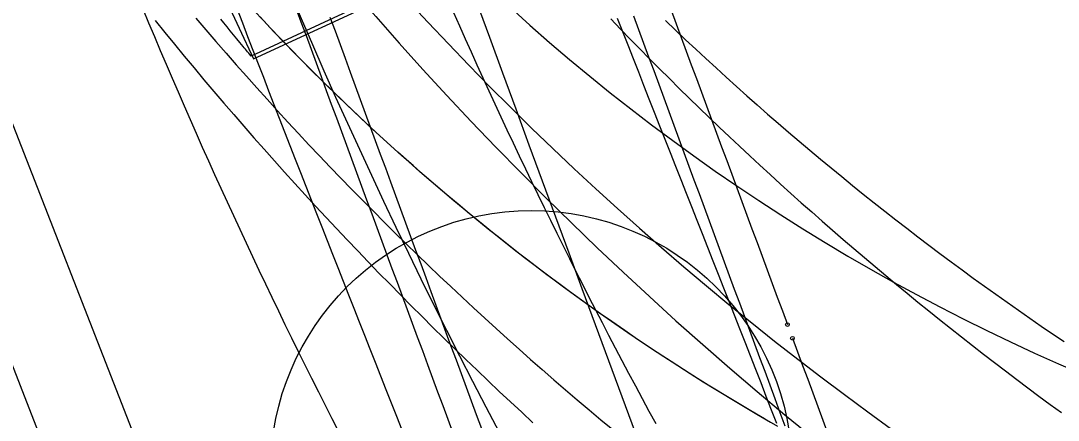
# Model space of a CAD drawing. Extents: x -14 to 1565148, y -25 to 642856.
# Drawn here: x 1564771.22 to 1564794.84, y 636422.14 to 636431.24 of the extents above; entities that cross this region are included whole.
import ezdxf

# ---------------------------------------------------------------- set-up
doc = ezdxf.new("R2010")
doc.units = 0
for name, color, linetype in [('CM_Corridor_Conceptual', 7, 'Continuous'), ('DR_P_Headwall', 7, 'Continuous'), ('GE_P_Alignment_100_Stations', 7, 'Continuous'), ('GE_P_Driveway_CL', 7, 'Continuous'), ('GE_X_Alignment', 7, 'Continuous'), ('PV_P_EOP', 7, 'Continuous'), ('PV_X_EOP', 7, 'Continuous'), ('TR_Turning_Path22', 7, 'Continuous'), ('TR_Turning_Path28', 7, 'Continuous'), ('TR_Turning_Path28 - Copy-1', 7, 'Continuous'), ('VG_P_Text', 7, 'Continuous')]:
    doc.layers.add(name, color=color, linetype=linetype)

msp = doc.modelspace()

# ---------------------------------------------------------------- linework, layer by layer
at = {"layer": 'CM_Corridor_Conceptual'}
for points in [[(1564777.489, 636431.528), (1564777.603, 636431.216), (1564777.718, 636430.904), (1564777.833, 636430.591), (1564777.948, 636430.279), (1564778.063, 636429.967), (1564778.178, 636429.654), (1564778.293, 636429.342), (1564778.408, 636429.03), (1564778.523, 636428.718), (1564778.638, 636428.405), (1564778.753, 636428.093), (1564778.868, 636427.781), (1564778.983, 636427.469), (1564779.098, 636427.156), (1564779.213, 636426.844), (1564779.329, 636426.532), (1564779.444, 636426.22), (1564779.559, 636425.908), (1564779.674, 636425.595), (1564779.79, 636425.283), (1564779.905, 636424.971), (1564780.02, 636424.659), (1564780.136, 636424.347), (1564780.251, 636424.035), (1564780.367, 636423.723), (1564780.482, 636423.41), (1564780.598, 636423.098), (1564780.713, 636422.786), (1564780.829, 636422.474), (1564780.944, 636422.162), (1564781.06, 636421.85)], [(1564786.03, 636431.483), (1564786.145, 636431.171), (1564786.259, 636430.859), (1564786.374, 636430.548), (1564786.489, 636430.236), (1564786.604, 636429.924), (1564786.719, 636429.613), (1564786.834, 636429.301), (1564786.949, 636428.99), (1564787.064, 636428.678), (1564787.179, 636428.367), (1564787.294, 636428.055), (1564787.409, 636427.743), (1564787.524, 636427.432), (1564787.64, 636427.12), (1564787.755, 636426.809), (1564787.87, 636426.497), (1564787.985, 636426.186), (1564788.1, 636425.874), (1564788.216, 636425.563), (1564788.331, 636425.252), (1564788.446, 636424.94), (1564788.562, 636424.629), (1564788.677, 636424.317)], [(1564778.263, 636431.321), (1564778.378, 636431.009), (1564778.492, 636430.696), (1564778.607, 636430.384), (1564778.721, 636430.072), (1564778.836, 636429.759), (1564778.95, 636429.447), (1564779.065, 636429.134), (1564779.18, 636428.822), (1564779.294, 636428.51), (1564779.409, 636428.197), (1564779.524, 636427.885), (1564779.638, 636427.572), (1564779.753, 636427.26), (1564779.868, 636426.948), (1564779.983, 636426.635), (1564780.098, 636426.323), (1564780.213, 636426.011), (1564780.328, 636425.699), (1564780.443, 636425.386), (1564780.558, 636425.074), (1564780.673, 636424.762), (1564780.788, 636424.45), (1564780.903, 636424.137), (1564781.018, 636423.825), (1564781.133, 636423.513), (1564781.248, 636423.201), (1564781.364, 636422.888), (1564781.479, 636422.576), (1564781.594, 636422.264), (1564781.71, 636421.952)], [(1564785.174, 636431.355), (1564785.288, 636431.044), (1564785.403, 636430.732), (1564785.517, 636430.42), (1564785.632, 636430.108), (1564785.746, 636429.796), (1564785.861, 636429.485), (1564785.975, 636429.173), (1564786.09, 636428.861), (1564786.205, 636428.549), (1564786.319, 636428.238), (1564786.434, 636427.926), (1564786.549, 636427.614), (1564786.664, 636427.303), (1564786.779, 636426.991), (1564786.893, 636426.679), (1564787.008, 636426.368), (1564787.123, 636426.056), (1564787.238, 636425.744), (1564787.353, 636425.433), (1564787.468, 636425.121), (1564787.583, 636424.81), (1564787.698, 636424.498), (1564787.813, 636424.186), (1564787.928, 636423.875), (1564788.044, 636423.563), (1564788.159, 636423.252), (1564788.274, 636422.94), (1564788.389, 636422.629), (1564788.505, 636422.317), (1564788.62, 636422.006)], [(1564788.792, 636424.006), (1564788.907, 636423.695), (1564789.023, 636423.384), (1564789.138, 636423.073), (1564789.253, 636422.762), (1564789.369, 636422.45), (1564789.484, 636422.139), (1564789.599, 636421.827)]]:
    msp.add_lwpolyline(points, dxfattribs=at)
for centre in [(1564788.677, 636424.317), (1564788.792, 636424.006)]:
    msp.add_circle(centre, 0.0417, dxfattribs=at)
msp.add_arc((1568049.004, 637629.078), 3479.904, 200.025477, 200.945096, dxfattribs=at)
at = {"layer": 'DR_P_Headwall'}
for points in [[(1564788.292, 636422.088), (1564787.983, 636422.267), (1564787.676, 636422.449), (1564787.37, 636422.633), (1564787.065, 636422.819), (1564786.762, 636423.007), (1564786.46, 636423.198), (1564786.16, 636423.39), (1564785.861, 636423.585), (1564785.563, 636423.781), (1564785.267, 636423.98), (1564784.972, 636424.181), (1564784.679, 636424.384), (1564784.401, 636424.578), (1564784.125, 636424.775), (1564783.851, 636424.973), (1564783.577, 636425.173), (1564783.305, 636425.375), (1564783.034, 636425.579), (1564782.765, 636425.785), (1564782.497, 636425.993), (1564782.231, 636426.202), (1564781.966, 636426.413), (1564781.703, 636426.626), (1564781.441, 636426.841), (1564781.18, 636427.057), (1564780.921, 636427.275), (1564780.663, 636427.495), (1564780.407, 636427.716), (1564780.153, 636427.94), (1564779.9, 636428.165), (1564779.648, 636428.391), (1564779.398, 636428.619), (1564779.15, 636428.849), (1564778.903, 636429.081), (1564778.657, 636429.314), (1564778.414, 636429.549), (1564778.172, 636429.785), (1564777.931, 636430.023), (1564777.692, 636430.263), (1564777.455, 636430.504), (1564777.22, 636430.747), (1564776.986, 636430.991), (1564776.754, 636431.237), (1564776.523, 636431.484)], [(1564788.462, 636421.991), (1564788.153, 636422.168), (1564787.846, 636422.349), (1564787.54, 636422.531), (1564787.236, 636422.715), (1564786.933, 636422.901), (1564786.631, 636423.09), (1564786.331, 636423.281), (1564786.032, 636423.473), (1564785.734, 636423.668), (1564785.438, 636423.865), (1564785.143, 636424.064), (1564784.85, 636424.265), (1564784.572, 636424.459), (1564784.295, 636424.654), (1564784.02, 636424.851), (1564783.746, 636425.05), (1564783.473, 636425.251), (1564783.202, 636425.454), (1564782.932, 636425.658), (1564782.664, 636425.864), (1564782.396, 636426.072), (1564782.131, 636426.282), (1564781.867, 636426.494), (1564781.604, 636426.707), (1564781.343, 636426.922), (1564781.083, 636427.139), (1564780.824, 636427.358), (1564780.567, 636427.578), (1564780.312, 636427.8), (1564780.058, 636428.023), (1564779.806, 636428.249), (1564779.555, 636428.476), (1564779.306, 636428.704), (1564779.058, 636428.935), (1564778.812, 636429.167), (1564778.568, 636429.4), (1564778.325, 636429.635), (1564778.084, 636429.872), (1564777.844, 636430.11), (1564777.606, 636430.35), (1564777.37, 636430.592), (1564777.135, 636430.835), (1564776.902, 636431.079), (1564776.671, 636431.326)]]:
    msp.add_lwpolyline(points, dxfattribs=at)
msp.add_arc((1564813.456, 636465.682), 46.174, 209.7299, 257.498, dxfattribs=at)
at = {"layer": 'GE_P_Alignment_100_Stations'}
for p, q in [((1564770.228, 636443.989), (1564776.519, 636430.372)), ((1564776.519, 636430.372), (1564783.782, 636433.727))]:
    msp.add_line(p, q, dxfattribs=at)
msp.add_lwpolyline([(1564783.741, 636433.816), (1564776.466, 636430.436), (1564776.44, 636430.468), (1564776.413, 636430.499), (1564776.388, 636430.53), (1564776.362, 636430.561), (1564776.337, 636430.591), (1564776.312, 636430.621), (1564776.288, 636430.651), (1564776.214, 636430.741), (1564776.14, 636430.831), (1564776.065, 636430.921), (1564775.993, 636431.011), (1564775.92, 636431.1), (1564775.847, 636431.189), (1564775.775, 636431.278)], dxfattribs=at)
at = {"layer": 'GE_P_Driveway_CL'}
msp.add_arc((1564834.986, 636485.101), 60.333, 360, 269.30622, dxfattribs=at)
msp.add_arc((1564834.986, 636485.101), 60.333, 360, 269.30622, dxfattribs=at)
at = {"layer": 'GE_X_Alignment'}
msp.add_circle((1564834.986, 636485.101), 60.25, dxfattribs=at)
at = {"layer": 'PV_P_EOP'}
msp.add_line((1564758.583, 636455.327), (1564780.17, 636399.931), dxfattribs=at)
for radius in [62, 60.333, 60.25]:
    msp.add_circle((1564834.986, 636485.101), radius, dxfattribs=at)
at = {"layer": 'PV_X_EOP'}
msp.add_line((1564760.446, 636456.054), (1564782.033, 636400.657), dxfattribs=at)
at = {"layer": 'TR_Turning_Path22'}
for points in [[(1564774.001, 636431.511), (1564774.133, 636431.195), (1564774.265, 636430.878), (1564774.399, 636430.563), (1564774.533, 636430.247), (1564774.668, 636429.932), (1564774.804, 636429.617), (1564774.941, 636429.303), (1564775.079, 636428.989), (1564775.217, 636428.675), (1564775.356, 636428.362), (1564775.496, 636428.049), (1564775.637, 636427.736), (1564775.779, 636427.424), (1564775.921, 636427.112), (1564776.064, 636426.8), (1564776.208, 636426.489), (1564776.353, 636426.178), (1564776.499, 636425.868), (1564776.645, 636425.558), (1564776.792, 636425.248), (1564776.94, 636424.939), (1564777.089, 636424.63), (1564777.239, 636424.322), (1564777.389, 636424.014), (1564777.54, 636423.706), (1564777.692, 636423.398), (1564777.845, 636423.092), (1564777.999, 636422.785), (1564778.153, 636422.479), (1564778.308, 636422.173), (1564778.464, 636421.868)], [(1564776.149, 636431.507), (1564776.268, 636431.195), (1564776.387, 636430.884), (1564776.507, 636430.573), (1564776.627, 636430.262), (1564776.747, 636429.951), (1564776.867, 636429.64), (1564776.988, 636429.329), (1564777.108, 636429.019), (1564777.229, 636428.709), (1564777.35, 636428.399), (1564777.47, 636428.089), (1564777.591, 636427.779), (1564777.712, 636427.469), (1564777.834, 636427.16), (1564777.955, 636426.851), (1564778.076, 636426.541), (1564778.198, 636426.232), (1564778.319, 636425.923), (1564778.44, 636425.615), (1564778.562, 636425.306), (1564778.683, 636424.997), (1564778.805, 636424.689), (1564778.926, 636424.381), (1564779.047, 636424.073), (1564779.169, 636423.765), (1564779.29, 636423.457), (1564779.411, 636423.149), (1564779.533, 636422.841), (1564779.654, 636422.533), (1564779.775, 636422.226), (1564779.896, 636421.918)], [(1564781.076, 636431.426), (1564781.208, 636431.127), (1564781.341, 636430.829), (1564781.475, 636430.532), (1564781.609, 636430.234), (1564781.744, 636429.938), (1564781.88, 636429.641), (1564782.017, 636429.345), (1564782.154, 636429.049), (1564782.292, 636428.754), (1564782.431, 636428.458), (1564782.571, 636428.164), (1564782.712, 636427.869), (1564782.853, 636427.575), (1564782.995, 636427.281), (1564783.138, 636426.988), (1564783.281, 636426.695), (1564783.425, 636426.403), (1564783.57, 636426.11), (1564783.716, 636425.819), (1564783.863, 636425.527), (1564784.01, 636425.236), (1564784.158, 636424.945), (1564784.307, 636424.655), (1564784.456, 636424.365), (1564784.607, 636424.076), (1564784.758, 636423.786), (1564784.909, 636423.498), (1564785.062, 636423.209), (1564785.215, 636422.921), (1564785.369, 636422.634), (1564785.524, 636422.347), (1564785.679, 636422.06)], [(1564784.804, 636431.302), (1564784.923, 636430.996), (1564785.043, 636430.69), (1564785.163, 636430.383), (1564785.283, 636430.077), (1564785.403, 636429.77), (1564785.524, 636429.463), (1564785.644, 636429.156), (1564785.765, 636428.849), (1564785.885, 636428.542), (1564786.006, 636428.235), (1564786.127, 636427.927), (1564786.248, 636427.62), (1564786.37, 636427.312), (1564786.491, 636427.005), (1564786.612, 636426.697), (1564786.733, 636426.389), (1564786.855, 636426.081), (1564786.976, 636425.773), (1564787.097, 636425.465), (1564787.219, 636425.156), (1564787.34, 636424.848), (1564787.461, 636424.539), (1564787.583, 636424.231), (1564787.704, 636423.922), (1564787.825, 636423.613), (1564787.947, 636423.304), (1564788.068, 636422.995), (1564788.189, 636422.686), (1564788.31, 636422.376), (1564788.431, 636422.067)]]:
    msp.add_lwpolyline(points, dxfattribs=at)
msp.add_arc((1564896.905, 636482.542), 129.841, 190.85167, 209.30473, dxfattribs=at)
at = {"layer": 'TR_Turning_Path28'}
for points in [[(1564774.281, 636431.244), (1564774.501, 636430.973), (1564774.723, 636430.703), (1564774.945, 636430.433), (1564775.169, 636430.164), (1564775.393, 636429.897), (1564775.619, 636429.63), (1564775.846, 636429.364), (1564776.074, 636429.1), (1564776.303, 636428.836), (1564776.533, 636428.573), (1564776.765, 636428.311), (1564776.997, 636428.05), (1564777.23, 636427.789), (1564777.465, 636427.53), (1564777.7, 636427.272), (1564777.937, 636427.015), (1564778.174, 636426.759), (1564778.413, 636426.503), (1564778.653, 636426.249), (1564778.894, 636425.996), (1564779.135, 636425.744), (1564779.378, 636425.492), (1564779.622, 636425.242), (1564779.867, 636424.993), (1564780.113, 636424.744), (1564780.36, 636424.497), (1564780.608, 636424.251), (1564780.857, 636424.006), (1564781.107, 636423.762), (1564781.358, 636423.518), (1564781.61, 636423.276), (1564781.863, 636423.035), (1564782.117, 636422.795), (1564782.372, 636422.556), (1564782.627, 636422.318), (1564782.884, 636422.081)], [(1564784.655, 636431.28), (1564784.875, 636431.052), (1564785.096, 636430.824), (1564785.318, 636430.597), (1564785.54, 636430.371), (1564785.764, 636430.146), (1564785.989, 636429.922), (1564786.215, 636429.699), (1564786.441, 636429.477), (1564786.668, 636429.255), (1564786.897, 636429.035), (1564787.126, 636428.815), (1564787.356, 636428.597), (1564787.587, 636428.379), (1564787.819, 636428.163), (1564788.052, 636427.947), (1564788.286, 636427.733), (1564788.52, 636427.519), (1564788.756, 636427.306), (1564788.992, 636427.094), (1564789.229, 636426.884), (1564789.467, 636426.674), (1564789.706, 636426.465), (1564789.946, 636426.257), (1564790.187, 636426.05), (1564790.428, 636425.844), (1564790.671, 636425.639), (1564790.914, 636425.436), (1564791.158, 636425.233), (1564791.403, 636425.031), (1564791.648, 636424.83), (1564791.895, 636424.63), (1564792.142, 636424.431), (1564792.39, 636424.233), (1564792.639, 636424.037), (1564792.889, 636423.841), (1564793.139, 636423.646), (1564793.391, 636423.452), (1564793.643, 636423.26), (1564793.896, 636423.068), (1564794.15, 636422.878), (1564794.404, 636422.688), (1564794.659, 636422.499), (1564794.915, 636422.312)]]:
    msp.add_lwpolyline(points, dxfattribs=at)
msp.add_arc((1564840.393, 636484.698), 81.107, 162.2375, 235.00942, dxfattribs=at)
at = {"layer": 'TR_Turning_Path28 - Copy-1'}
for points in [[(1564775.21, 636431.302), (1564775.438, 636431.035), (1564775.667, 636430.768), (1564775.897, 636430.502), (1564776.129, 636430.238), (1564776.361, 636429.974), (1564776.595, 636429.712), (1564776.831, 636429.45), (1564777.067, 636429.19), (1564777.305, 636428.931), (1564777.544, 636428.673), (1564777.784, 636428.416), (1564778.025, 636428.16), (1564778.268, 636427.906), (1564778.511, 636427.652), (1564778.756, 636427.4), (1564779.002, 636427.149), (1564779.25, 636426.899), (1564779.498, 636426.65), (1564779.748, 636426.402), (1564779.998, 636426.156), (1564780.25, 636425.91), (1564780.503, 636425.666), (1564780.757, 636425.423), (1564781.013, 636425.181), (1564781.269, 636424.941), (1564781.527, 636424.701), (1564781.785, 636424.463), (1564782.045, 636424.226), (1564782.306, 636423.99), (1564782.568, 636423.756), (1564782.831, 636423.522), (1564783.095, 636423.29), (1564783.36, 636423.059), (1564783.627, 636422.83), (1564783.894, 636422.601), (1564784.162, 636422.374), (1564784.432, 636422.148), (1564784.703, 636421.924)], [(1564785.902, 636431.243), (1564786.13, 636431.025), (1564786.359, 636430.808), (1564786.589, 636430.593), (1564786.82, 636430.378), (1564787.052, 636430.164), (1564787.285, 636429.952), (1564787.519, 636429.74), (1564787.754, 636429.53), (1564787.99, 636429.321), (1564788.227, 636429.113), (1564788.465, 636428.906), (1564788.704, 636428.7), (1564788.944, 636428.495), (1564789.185, 636428.292), (1564789.427, 636428.089), (1564789.67, 636427.888), (1564789.913, 636427.688), (1564790.158, 636427.489), (1564790.404, 636427.291), (1564790.65, 636427.094), (1564790.897, 636426.898), (1564791.146, 636426.704), (1564791.395, 636426.511), (1564791.645, 636426.318), (1564791.896, 636426.128), (1564792.148, 636425.938), (1564792.401, 636425.749), (1564792.654, 636425.562), (1564792.909, 636425.376), (1564793.164, 636425.191), (1564793.421, 636425.007), (1564793.678, 636424.824), (1564793.936, 636424.643), (1564794.195, 636424.462), (1564794.454, 636424.283), (1564794.715, 636424.106), (1564794.976, 636423.929)]]:
    msp.add_lwpolyline(points, dxfattribs=at)
msp.add_arc((1564832.578, 636479.871), 71.28, 211.52336, 280.68377, dxfattribs=at)
at = {"layer": 'VG_P_Text'}
msp.add_circle((1564782.849, 636420.977), 5.938, dxfattribs=at)

doc.saveas('drawing.dxf')
